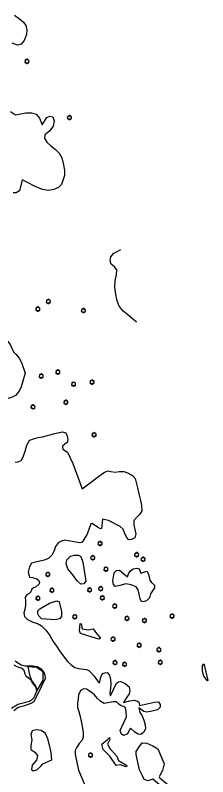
# Model space of a CAD drawing. Extents: x 3040896 to 3051146, y 687568 to 732976.
# Drawn here: x 3046367 to 3046614, y 712000 to 712978 of the extents above; entities that cross this region are included whole.
import ezdxf

# ---------------------------------------------------------------- set-up
doc = ezdxf.new("R2010")
doc.units = 0
for name, color, linetype in [('Exist Hydro Stream or Body of Water', 7, 'Continuous'), ('Exist Other Culture Area Outline', 7, 'Continuous'), ('Exist Vegetation Hedge Row', 7, 'Continuous'), ('Exist Vegetation Shrub CELL', 7, 'Continuous')]:
    doc.layers.add(name, color=color, linetype=linetype)

msp = doc.modelspace()

# ---------------------------------------------------------------- linework, layer by layer
at = {"layer": 'Exist Hydro Stream or Body of Water'}
for points in [[(3046365.04, 712143.67), (3046368.65, 712141.55), (3046372.06, 712140.42), (3046374.65, 712139.82), (3046377.24, 712137.81), (3046378.13, 712135.31), (3046378.8, 712132.48), (3046380.21, 712129.64), (3046383.51, 712127.2), (3046386.09, 712124.97), (3046388.34, 712120.86), (3046392.55, 712115.42)], [(3046392.55, 712115.42), (3046393.69, 712112.22), (3046394.08, 712109.82), (3046393.17, 712107.87), (3046392.01, 712104.39), (3046390.2, 712101.06), (3046387.62, 712098.37), (3046384.85, 712096.55), (3046370.01, 712092.76), (3046367.43, 712091.38), (3046361.76, 712087.59)]]:
    msp.add_lwpolyline(points, dxfattribs=at)
at = {"layer": 'Exist Other Culture Area Outline'}
for points in [[(3046473.99, 712176.67), (3046459.71, 712181.1), (3046450.43, 712184.09), (3046449.4, 712187.67), (3046450.08, 712197.07), (3046451.31, 712196.34), (3046452.83, 712189.94), (3046460.8, 712188.73), (3046466.88, 712190.17), (3046471.2, 712184.28), (3046475.99, 712178.23), (3046473.99, 712176.67)], [(3046394.92, 712111.02), (3046402.6, 712124.29), (3046402.37, 712134.8), (3046393.81, 712140.6), (3046383.03, 712141.48), (3046385.44, 712129.36), (3046388.58, 712122.36), (3046392.75, 712116.93), (3046394.92, 712111.02)], [(3046613.64, 712123.18), (3046609.12, 712129.22), (3046607.26, 712135.21), (3046607.07, 712143.06), (3046609.1, 712145.3), (3046609.68, 712142.07), (3046612.33, 712130.9), (3046614, 712123.84), (3046613.64, 712123.18)], [(3046496.15, 712014.78), (3046488.07, 712026.54), (3046479.7, 712035.33), (3046477.99, 712041.96), (3046485.24, 712047.89), (3046487.87, 712050.62), (3046488.09, 712048.18), (3046485.16, 712041.79), (3046488.78, 712035.96), (3046496.99, 712026.39), (3046499.37, 712020.94), (3046507.46, 712016.43), (3046510.51, 712014.32), (3046508.75, 712012.7), (3046501.67, 712015.6), (3046496.15, 712014.78)]]:
    msp.add_lwpolyline(points, dxfattribs=at)
at = {"layer": 'Exist Vegetation Hedge Row'}
for points in [[(3046365.92, 712977.9), (3046372.08, 712973.41), (3046377.14, 712969.18), (3046380.13, 712964.51), (3046381.49, 712959), (3046381.2, 712953.15), (3046378.27, 712945.36), (3046374.17, 712940.88), (3046369.58, 712939.53), (3046362.54, 712941.98)], [(3046360.5, 712854.37), (3046367, 712849.9), (3046371.47, 712850.79), (3046380.13, 712852.52), (3046387.57, 712852.47), (3046393.39, 712850.68), (3046397.63, 712845.77), (3046401.08, 712837.19), (3046407.26, 712846.47), (3046410.94, 712848.34), (3046414.78, 712847.6), (3046416.67, 712842.43), (3046415.46, 712835.29), (3046410.56, 712829.1), (3046404.66, 712824.24), (3046404.32, 712820.18), (3046407.1, 712814.89), (3046412.25, 712810.39), (3046418.38, 712805.41), (3046423.21, 712800.68), (3046426.33, 712794.81), (3046428.54, 712785.74), (3046430.13, 712779.01), (3046429.91, 712772.01), (3046426.06, 712760.37), (3046422.43, 712756.73), (3046416.4, 712754.29), (3046409.6, 712753), (3046401.85, 712754.16), (3046392.18, 712757.93), (3046382.47, 712763.07), (3046375.46, 712766.52), (3046372.27, 712752.31), (3046368.01, 712749.93), (3046363.97, 712749.72)], [(3046522.55, 712583.94), (3046511.22, 712593.15), (3046504.92, 712598.44), (3046499.58, 712605.15), (3046497.2, 712612.71), (3046495.69, 712619.65), (3046494.69, 712628.74), (3046495.06, 712637.43), (3046496.89, 712644.4), (3046497.36, 712651.17), (3046494.23, 712654.95), (3046489.93, 712658.3), (3046488.71, 712662.66), (3046489.42, 712667.54), (3046492.73, 712672.15), (3046502.33, 712677.04)], [(3046303.55, 712580.59), (3046304.8, 712581.83), (3046315.48, 712584.92), (3046330.32, 712590.69), (3046339.75, 712592.98), (3046344.41, 712593.38), (3046346.98, 712591.21), (3046348, 712586.99), (3046347.64, 712582.4), (3046345.75, 712577.44), (3046346.08, 712574.63), (3046347.88, 712570), (3046351.82, 712565.43), (3046360.33, 712555.33), (3046364.49, 712545.78), (3046367.99, 712542.11), (3046371.83, 712537.59), (3046374.56, 712531.89), (3046379.27, 712518.14)], [(3046379.27, 712518.14), (3046374.45, 712500.82), (3046371.59, 712495.21), (3046366.89, 712489.82), (3046361.89, 712486.98), (3046353.46, 712484.72), (3046349.18, 712483.67), (3046345.24, 712481.29), (3046341.58, 712477.24), (3046338.73, 712475.11), (3046335.46, 712474.36), (3046332.9, 712475.23), (3046331.33, 712477.52), (3046330.55, 712479.93), (3046329.82, 712482.4), (3046328.74, 712484.06), (3046326.77, 712485.05), (3046324.38, 712484.78), (3046321.44, 712484.06), (3046307.92, 712479.37)], [(3046366.47, 712403.9), (3046370.27, 712404.52), (3046374.1, 712406.13), (3046377.04, 712411.08), (3046379.42, 712418.26), (3046381.59, 712425.9), (3046384.14, 712430.69), (3046385.33, 712432.3), (3046390.11, 712434.16), (3046396.06, 712435.6), (3046401.88, 712436.39), (3046417.64, 712441.03), (3046426.74, 712443.06), (3046431.72, 712441.7), (3046433.37, 712437.37), (3046434.26, 712433.31), (3046433.48, 712429.3), (3046430.48, 712426.96), (3046427.2, 712424.42), (3046427.95, 712420.72), (3046433.65, 712417), (3046440.84, 712402.18), (3046452.77, 712369.61), (3046475.49, 712386.82), (3046481.2, 712391.21), (3046485.96, 712392.86), (3046489.02, 712392.24), (3046495.65, 712391), (3046500.06, 712392.04), (3046505.98, 712391.96), (3046512.25, 712390.11), (3046517.48, 712386.88), (3046520.64, 712383.08), (3046521.97, 712378.02), (3046523.6, 712371.17), (3046525.84, 712361.68), (3046527.43, 712355.01), (3046528.98, 712348.43), (3046529.21, 712341.72), (3046526.91, 712337.19), (3046522.99, 712333.57), (3046519.13, 712329.12), (3046518.84, 712323.61), (3046520.29, 712317.49), (3046521.58, 712311.94), (3046520.2, 712307.11), (3046515.98, 712304.81), (3046512.38, 712304.22), (3046509.45, 712307.9), (3046507.22, 712313.49), (3046505.46, 712317.94), (3046501.26, 712321.62), (3046486.54, 712328.95), (3046478.71, 712330.66), (3046477.68, 712318.93), (3046476.08, 712318.37), (3046472.25, 712320.68), (3046465.6, 712325.46), (3046463.63, 712324.8), (3046458.9, 712311.5), (3046452.72, 712301.2), (3046449.77, 712300.5), (3046444.41, 712301.47), (3046430.5, 712303.7), (3046426.2, 712302.68), (3046422.32, 712301.03), (3046418.37, 712295.94), (3046416.85, 712290.33), (3046413.58, 712284.46), (3046409.38, 712280.19), (3046403.61, 712278.28), (3046392.84, 712275.73), (3046387.72, 712274.26), (3046384.91, 712269.54), (3046383.45, 712262.87), (3046384.41, 712257.98), (3046384.87, 712256.4), (3046389.04, 712255.8), (3046394.58, 712254.35), (3046397.09, 712252.16), (3046397.73, 712249.57), (3046397.54, 712248.02), (3046392.5, 712243.45), (3046390.16, 712242.89), (3046388.08, 712240.86), (3046386.61, 712237.72), (3046384.39, 712235.56), (3046381.59, 712233.86), (3046379.59, 712230.54), (3046379.97, 712225.79), (3046379.76, 712220.36), (3046378.83, 712215.05), (3046377.58, 712210.56), (3046378.41, 712206), (3046382.3, 712201.89), (3046388.59, 712199.09), (3046395.3, 712196.92), (3046400.37, 712194.11), (3046406.02, 712188.23), (3046411.06, 712181.48), (3046415.5, 712174), (3046419.51, 712167.84), (3046423.64, 712161.81), (3046429.64, 712153.58), (3046433.71, 712148.12), (3046437.95, 712144.4), (3046443.16, 712140.54), (3046448.26, 712138.95), (3046458.15, 712137.64), (3046461.2, 712136.35), (3046464.71, 712133.17), (3046467.98, 712129.24), (3046470.91, 712124.8), (3046473.93, 712121.22), (3046474.75, 712120.21), (3046476.6, 712128.2), (3046478.63, 712132.73), (3046481.65, 712133.63), (3046484.7, 712133.78), (3046487.65, 712130.4), (3046488.9, 712125.18), (3046489.57, 712119.51), (3046488.91, 712113.98), (3046488.07, 712108), (3046488.61, 712104.65), (3046489.01, 712103.93), (3046496.53, 712120.37), (3046499.11, 712122.09), (3046502.45, 712122.46), (3046507.75, 712119.92), (3046512.96, 712115.48), (3046513.99, 712111.03), (3046512.94, 712106.57), (3046510.22, 712102.14), (3046505.93, 712095.51), (3046513.97, 712097.41), (3046519.91, 712098.6), (3046523.55, 712097.36), (3046525.3, 712095.88), (3046526.25, 712091.75), (3046530.13, 712092.4), (3046538.02, 712094.27), (3046545.62, 712096.07), (3046550.85, 712096.19), (3046552.8, 712092.91), (3046552.7, 712089.67), (3046549.22, 712085.96), (3046542.36, 712084.27), (3046535.87, 712082.87), (3046531.83, 712084.01), (3046525.49, 712088.54), (3046526.91, 712082.55), (3046529.25, 712079.18), (3046531.97, 712072.82), (3046533.41, 712066.77), (3046533.9, 712061.64), (3046531.36, 712056.86), (3046527.86, 712054.42), (3046524.58, 712054.77), (3046520.5, 712057.5), (3046514.6, 712062.63), (3046510.59, 712054.83), (3046505.87, 712053.01), (3046502.7, 712055.38), (3046501.66, 712059.4), (3046503.41, 712064.23), (3046509.7, 712076.91), (3046509.31, 712083.91), (3046508.19, 712088.62), (3046505.78, 712090.43), (3046502.91, 712091.4), (3046499.65, 712093.42), (3046496.56, 712096.42), (3046492.64, 712096.52), (3046480.76, 712094.24), (3046476.44, 712096.86), (3046472.33, 712100.74), (3046468.61, 712105.24), (3046464.03, 712108.89), (3046458.29, 712112.62), (3046454.5, 712113.01), (3046450.31, 712111.01), (3046447.72, 712105.39), (3046447.63, 712100.03), (3046446.69, 712094.62), (3046446.85, 712088.85), (3046448.42, 712083.76), (3046449.92, 712077.44), (3046451.32, 712071.52), (3046452.76, 712065.06), (3046454.03, 712056.94), (3046454.04, 712050.92), (3046452.44, 712047.03), (3046448.71, 712042.67), (3046445.8, 712038.33), (3046443.83, 712033.94), (3046443.61, 712028.99), (3046445.12, 712022.61), (3046448, 712008.53), (3046457.67, 711985.34)], [(3046453.52, 712275.83), (3046457.3, 712251.05), (3046454.91, 712247.85), (3046451.05, 712247.31), (3046446.42, 712251.61), (3046440.45, 712259.32), (3046434.14, 712266.89), (3046432.08, 712273.63), (3046432.73, 712278.65), (3046437.64, 712283.34), (3046442.97, 712284.76), (3046447.77, 712284.69), (3046451.07, 712283.04), (3046453.52, 712275.83)], [(3046535.63, 712263.9), (3046537.55, 712261.26), (3046538.55, 712256.88), (3046539.54, 712252.68), (3046541.91, 712249.36), (3046545.64, 712246.13), (3046545.73, 712242.59), (3046543.12, 712238.9), (3046540.26, 712234.98), (3046539.21, 712229.98), (3046535.37, 712226.1), (3046530.98, 712224.63), (3046528.57, 712225.51), (3046527.12, 712228.79), (3046525.75, 712234.61), (3046524.43, 712240.18), (3046521.9, 712243.97), (3046515.58, 712246.76), (3046508.59, 712247.63), (3046501.19, 712245.88), (3046495.18, 712244.54), (3046492.71, 712246.99), (3046491.84, 712251.53), (3046493.57, 712262.08), (3046496.71, 712265.06), (3046500.67, 712265.23), (3046506.07, 712260.5), (3046510.98, 712256.81), (3046512.27, 712260.7), (3046514.62, 712264.65), (3046518.29, 712266.96), (3046522.73, 712268.01), (3046525.95, 712266.94), (3046528.03, 712261.63), (3046535.63, 712263.9)], [(3046423.1, 712224.63), (3046426.01, 712212.33), (3046426, 712206.03), (3046423.37, 712203.04), (3046417.98, 712201.72), (3046400.55, 712203.09), (3046396.95, 712206.61), (3046395.78, 712209.43), (3046395.71, 712213.13), (3046398.31, 712215.69), (3046410.53, 712222.87), (3046419.89, 712226.04), (3046423.1, 712224.63)], [(3046365.03, 712085.3), (3046370.63, 712089.42), (3046379.13, 712091.52), (3046386.91, 712094.58), (3046391.11, 712096.81), (3046400.73, 712116.85), (3046405.67, 712126.54), (3046405.05, 712130.59), (3046403.22, 712135.02), (3046399.95, 712138.81), (3046395.26, 712141.11), (3046389.13, 712142.28), (3046379.48, 712142.08), (3046374.1, 712143.32), (3046370.93, 712145.5), (3046366.57, 712148.47)], [(3046412.22, 712034), (3046408.71, 712048.82), (3046405.57, 712055.57), (3046399.87, 712059.42), (3046393.81, 712060.26), (3046388.49, 712058.98), (3046386.84, 712054.34), (3046387.93, 712047.72), (3046386.53, 712040.22), (3046386.49, 712034.98), (3046392, 712031.79), (3046395.37, 712027.36), (3046394.12, 712021.59), (3046388.2, 712015.16), (3046387.68, 712009.52), (3046389.68, 712007.58), (3046394.61, 712009.01), (3046399.75, 712013.94), (3046402.16, 712016.53), (3046413.56, 712021.94), (3046412.22, 712034)], [(3046524.74, 712016.88), (3046521.97, 712028.56), (3046522.09, 712032.51), (3046525.13, 712037.19), (3046529.73, 712043.51), (3046535.8, 712043.08), (3046543.63, 712039.92), (3046549.74, 712035.88), (3046552.47, 712029.95), (3046558.11, 712016.84)], [(3046526.44, 712009.07), (3046524.74, 712016.88)], [(3046558.11, 712016.84), (3046555.67, 712008.24), (3046552.38, 712001.67)], [(3046530.04, 712001.35), (3046526.44, 712009.07)], [(3046552.38, 712001.67), (3046551.35, 712000.13), (3046551.78, 711999.14), (3046563.9, 711988.74), (3046568.32, 711983.54), (3046563.27, 711974.19), (3046557.92, 711969.9), (3046558.16, 711973), (3046560.82, 711979.57), (3046559.83, 711986.1), (3046549.71, 711991.5), (3046543.52, 711997.24), (3046537.02, 711995), (3046532.47, 711996.43), (3046530.04, 712001.35)]]:
    msp.add_lwpolyline(points, dxfattribs=at)
at = {"layer": 'Exist Vegetation Shrub CELL'}
for p, q in [((3046381.75, 712918.49), (3046381.75, 712918.49)), ((3046436.29, 712846.34), (3046436.29, 712846.34)), ((3046409.21, 712610.25), (3046409.21, 712610.25)), ((3046395.77, 712600.51), (3046395.77, 712600.51)), ((3046454.24, 712598.58), (3046454.24, 712598.58)), ((3046400.1, 712514.51), (3046400.1, 712514.51)), ((3046421.46, 712519.62), (3046421.46, 712519.62)), ((3046441.67, 712504.12), (3046441.67, 712504.12)), ((3046465.34, 712506.63), (3046465.34, 712506.63)), ((3046389.46, 712474.84), (3046389.46, 712474.84)), ((3046431.63, 712480.78), (3046431.63, 712480.78)), ((3046468.01, 712439.04), (3046468.01, 712439.04)), ((3046475.61, 712299.5), (3046475.61, 712299.5)), ((3046466.26, 712281.2), (3046466.26, 712281.2)), ((3046522.65, 712285.06), (3046522.65, 712285.06)), ((3046530.9, 712279.26), (3046530.9, 712279.26)), ((3046408.53, 712259.74), (3046408.53, 712259.74)), ((3046483.18, 712266.55), (3046483.18, 712266.55)), ((3046413.76, 712239.49), (3046413.76, 712239.49)), ((3046462.16, 712239.9), (3046462.16, 712239.9)), ((3046476.42, 712241.55), (3046476.42, 712241.55)), ((3046478.56, 712229.71), (3046478.56, 712229.71)), ((3046395.76, 712229.16), (3046395.76, 712229.16)), ((3046494.51, 712219.12), (3046494.51, 712219.12)), ((3046443.12, 712205.36), (3046443.12, 712205.36)), ((3046510.25, 712203.3), (3046510.25, 712203.3)), ((3046532.56, 712200.62), (3046532.56, 712200.62)), ((3046568.13, 712206.24), (3046568.13, 712206.24)), ((3046492.4, 712176.69), (3046492.4, 712176.69)), ((3046525.88, 712168.92), (3046525.88, 712168.92)), ((3046551.19, 712163.09), (3046551.19, 712163.09)), ((3046494.82, 712146.63), (3046494.82, 712146.63)), ((3046507.12, 712144.42), (3046507.12, 712144.42)), ((3046552.98, 712146.95), (3046552.98, 712146.95)), ((3046463.4, 712027.77), (3046463.4, 712027.77))]:
    msp.add_line(p, q, dxfattribs=at)
for centre, radius, start, end in [((3046379.95, 712917.79), 0.955, 95.10992, 327.95341), ((3046380.26, 712919.62), 0.968, 35.89076, 245.42165), ((3046381.62, 712916.81), 0.984, 151.27966, 21.38702), ((3046381.97, 712920.53), 0.99, 334.83907, 200.47174), ((3046383.38, 712917.56), 0.937, 204.99133, 73.46012), ((3046383.42, 712919.36), 0.929, 284.45672, 126.08612), ((3046434.49, 712845.63), 0.955, 95.10992, 327.95341), ((3046434.8, 712847.46), 0.968, 35.89076, 245.42165), ((3046436.52, 712848.38), 0.99, 334.83907, 200.47174), ((3046437.92, 712845.41), 0.937, 204.99133, 73.46012), ((3046437.96, 712847.2), 0.929, 284.45672, 126.08612), ((3046436.16, 712844.65), 0.984, 151.27966, 21.38702), ((3046407.73, 712611.38), 0.968, 35.89076, 245.42165), ((3046409.44, 712612.29), 0.99, 334.83907, 200.47174), ((3046410.88, 712611.12), 0.929, 284.45672, 126.08612), ((3046394.29, 712601.64), 0.968, 35.89076, 245.42165), ((3046396, 712602.55), 0.99, 334.83907, 200.47174), ((3046397.45, 712601.38), 0.929, 284.45672, 126.08612), ((3046407.41, 712609.55), 0.955, 95.10992, 327.95341), ((3046409.08, 712608.57), 0.984, 151.27966, 21.38702), ((3046410.85, 712609.32), 0.937, 204.99133, 73.46012), ((3046454.47, 712600.62), 0.99, 334.83907, 200.47174), ((3046393.97, 712599.81), 0.955, 95.10992, 327.95341), ((3046395.65, 712598.83), 0.984, 151.27966, 21.38702), ((3046397.41, 712599.58), 0.937, 204.99133, 73.46012), ((3046452.44, 712597.88), 0.955, 95.10992, 327.95341), ((3046452.75, 712599.71), 0.968, 35.89076, 245.42165), ((3046454.11, 712596.9), 0.984, 151.27966, 21.38702), ((3046455.87, 712597.65), 0.937, 204.99133, 73.46012), ((3046455.91, 712599.45), 0.929, 284.45672, 126.08612), ((3046398.3, 712513.81), 0.955, 95.10992, 327.95341), ((3046398.62, 712515.64), 0.968, 35.89076, 245.42165), ((3046399.98, 712512.83), 0.984, 151.27966, 21.38702), ((3046400.33, 712516.55), 0.99, 334.83907, 200.47174), ((3046401.74, 712513.58), 0.937, 204.99133, 73.46012), ((3046401.78, 712515.38), 0.929, 284.45672, 126.08612), ((3046419.66, 712518.92), 0.955, 95.10992, 327.95341), ((3046419.97, 712520.75), 0.968, 35.89076, 245.42165), ((3046421.33, 712517.94), 0.984, 151.27966, 21.38702), ((3046421.69, 712521.66), 0.99, 334.83907, 200.47174), ((3046423.09, 712518.69), 0.937, 204.99133, 73.46012), ((3046423.13, 712520.49), 0.929, 284.45672, 126.08612), ((3046439.87, 712503.42), 0.955, 95.10992, 327.95341), ((3046440.19, 712505.25), 0.968, 35.89076, 245.42165), ((3046441.9, 712506.16), 0.99, 334.83907, 200.47174), ((3046443.3, 712503.19), 0.937, 204.99133, 73.46012), ((3046443.34, 712504.99), 0.929, 284.45672, 126.08612), ((3046463.53, 712505.93), 0.955, 95.10992, 327.95341), ((3046463.85, 712507.76), 0.968, 35.89076, 245.42165), ((3046465.21, 712504.95), 0.984, 151.27966, 21.38702), ((3046465.56, 712508.67), 0.99, 334.83907, 200.47174), ((3046466.97, 712505.7), 0.937, 204.99133, 73.46012), ((3046467.01, 712507.5), 0.929, 284.45672, 126.08612), ((3046441.54, 712502.44), 0.984, 151.27966, 21.38702), ((3046431.86, 712482.82), 0.99, 334.83907, 200.47174), ((3046387.66, 712474.13), 0.955, 95.10992, 327.95341), ((3046387.97, 712475.96), 0.968, 35.89076, 245.42165), ((3046389.68, 712476.88), 0.99, 334.83907, 200.47174), ((3046391.09, 712473.91), 0.937, 204.99133, 73.46012), ((3046391.13, 712475.7), 0.929, 284.45672, 126.08612), ((3046429.83, 712480.07), 0.955, 95.10992, 327.95341), ((3046430.14, 712481.91), 0.968, 35.89076, 245.42165), ((3046431.5, 712479.1), 0.984, 151.27966, 21.38702), ((3046433.26, 712479.85), 0.937, 204.99133, 73.46012), ((3046433.3, 712481.65), 0.929, 284.45672, 126.08612), ((3046389.33, 712473.15), 0.984, 151.27966, 21.38702), ((3046466.21, 712438.34), 0.955, 95.10992, 327.95341), ((3046466.53, 712440.17), 0.968, 35.89076, 245.42165), ((3046467.88, 712437.36), 0.984, 151.27966, 21.38702), ((3046468.24, 712441.08), 0.99, 334.83907, 200.47174), ((3046469.65, 712438.11), 0.937, 204.99133, 73.46012), ((3046469.68, 712439.91), 0.929, 284.45672, 126.08612), ((3046473.81, 712298.79), 0.955, 95.10992, 327.95341), ((3046474.13, 712300.63), 0.968, 35.89076, 245.42165), ((3046475.49, 712297.81), 0.984, 151.27966, 21.38702), ((3046475.84, 712301.54), 0.99, 334.83907, 200.47174), ((3046477.25, 712298.57), 0.937, 204.99133, 73.46012), ((3046477.29, 712300.37), 0.929, 284.45672, 126.08612), ((3046522.88, 712287.1), 0.99, 334.83907, 200.47174), ((3046464.46, 712280.5), 0.955, 95.10992, 327.95341), ((3046464.78, 712282.33), 0.968, 35.89076, 245.42165), ((3046466.14, 712279.52), 0.984, 151.27966, 21.38702), ((3046466.49, 712283.24), 0.99, 334.83907, 200.47174), ((3046467.9, 712280.27), 0.937, 204.99133, 73.46012), ((3046467.94, 712282.07), 0.929, 284.45672, 126.08612), ((3046520.85, 712284.36), 0.955, 95.10992, 327.95341), ((3046521.17, 712286.19), 0.968, 35.89076, 245.42165), ((3046522.52, 712283.38), 0.984, 151.27966, 21.38702), ((3046524.29, 712284.13), 0.937, 204.99133, 73.46012), ((3046524.32, 712285.93), 0.929, 284.45672, 126.08612), ((3046529.1, 712278.55), 0.955, 95.10992, 327.95341), ((3046529.41, 712280.38), 0.968, 35.89076, 245.42165), ((3046531.12, 712281.3), 0.99, 334.83907, 200.47174), ((3046532.53, 712278.33), 0.937, 204.99133, 73.46012), ((3046532.57, 712280.12), 0.929, 284.45672, 126.08612), ((3046481.7, 712267.68), 0.968, 35.89076, 245.42165), ((3046483.41, 712268.59), 0.99, 334.83907, 200.47174), ((3046530.77, 712277.57), 0.984, 151.27966, 21.38702), ((3046406.73, 712259.03), 0.955, 95.10992, 327.95341), ((3046407.05, 712260.86), 0.968, 35.89076, 245.42165), ((3046408.76, 712261.78), 0.99, 334.83907, 200.47174), ((3046410.17, 712258.81), 0.937, 204.99133, 73.46012), ((3046410.21, 712260.61), 0.929, 284.45672, 126.08612), ((3046481.38, 712265.85), 0.955, 95.10992, 327.95341), ((3046483.05, 712264.87), 0.984, 151.27966, 21.38702), ((3046484.82, 712265.62), 0.937, 204.99133, 73.46012), ((3046484.85, 712267.42), 0.929, 284.45672, 126.08612), ((3046408.41, 712258.05), 0.984, 151.27966, 21.38702), ((3046411.96, 712238.79), 0.955, 95.10992, 327.95341), ((3046412.28, 712240.62), 0.968, 35.89076, 245.42165), ((3046413.99, 712241.53), 0.99, 334.83907, 200.47174), ((3046415.4, 712238.56), 0.937, 204.99133, 73.46012), ((3046415.43, 712240.36), 0.929, 284.45672, 126.08612), ((3046460.36, 712239.2), 0.955, 95.10992, 327.95341), ((3046460.68, 712241.03), 0.968, 35.89076, 245.42165), ((3046462.39, 712241.94), 0.99, 334.83907, 200.47174), ((3046463.8, 712238.97), 0.937, 204.99133, 73.46012), ((3046463.83, 712240.77), 0.929, 284.45672, 126.08612), ((3046474.62, 712240.85), 0.955, 95.10992, 327.95341), ((3046474.94, 712242.68), 0.968, 35.89076, 245.42165), ((3046476.29, 712239.87), 0.984, 151.27966, 21.38702), ((3046476.65, 712243.59), 0.99, 334.83907, 200.47174), ((3046478.06, 712240.62), 0.937, 204.99133, 73.46012), ((3046478.09, 712242.42), 0.929, 284.45672, 126.08612), ((3046393.96, 712228.45), 0.955, 95.10992, 327.95341), ((3046394.28, 712230.28), 0.968, 35.89076, 245.42165), ((3046395.99, 712231.2), 0.99, 334.83907, 200.47174), ((3046397.44, 712230.03), 0.929, 284.45672, 126.08612), ((3046413.63, 712237.81), 0.984, 151.27966, 21.38702), ((3046462.03, 712238.22), 0.984, 151.27966, 21.38702), ((3046476.76, 712229.01), 0.955, 95.10992, 327.95341), ((3046477.07, 712230.84), 0.968, 35.89076, 245.42165), ((3046478.78, 712231.75), 0.99, 334.83907, 200.47174), ((3046480.19, 712228.78), 0.937, 204.99133, 73.46012), ((3046480.23, 712230.58), 0.929, 284.45672, 126.08612), ((3046395.64, 712227.47), 0.984, 151.27966, 21.38702), ((3046397.4, 712228.23), 0.937, 204.99133, 73.46012), ((3046478.43, 712228.03), 0.984, 151.27966, 21.38702), ((3046493.03, 712220.25), 0.968, 35.89076, 245.42165), ((3046494.74, 712221.16), 0.99, 334.83907, 200.47174), ((3046496.18, 712219.99), 0.929, 284.45672, 126.08612), ((3046492.71, 712218.42), 0.955, 95.10992, 327.95341), ((3046494.38, 712217.44), 0.984, 151.27966, 21.38702), ((3046496.15, 712218.19), 0.937, 204.99133, 73.46012), ((3046441.32, 712204.65), 0.955, 95.10992, 327.95341), ((3046441.64, 712206.48), 0.968, 35.89076, 245.42165), ((3046443, 712203.67), 0.984, 151.27966, 21.38702), ((3046443.35, 712207.4), 0.99, 334.83907, 200.47174), ((3046444.76, 712204.43), 0.937, 204.99133, 73.46012), ((3046444.8, 712206.23), 0.929, 284.45672, 126.08612), ((3046508.45, 712202.59), 0.955, 95.10992, 327.95341), ((3046508.77, 712204.42), 0.968, 35.89076, 245.42165), ((3046510.12, 712201.61), 0.984, 151.27966, 21.38702), ((3046510.48, 712205.34), 0.99, 334.83907, 200.47174), ((3046511.89, 712202.37), 0.937, 204.99133, 73.46012), ((3046511.92, 712204.17), 0.929, 284.45672, 126.08612), ((3046530.75, 712199.91), 0.955, 95.10992, 327.95341), ((3046531.07, 712201.74), 0.968, 35.89076, 245.42165), ((3046532.78, 712202.66), 0.99, 334.83907, 200.47174), ((3046534.19, 712199.69), 0.937, 204.99133, 73.46012), ((3046534.23, 712201.49), 0.929, 284.45672, 126.08612), ((3046566.33, 712205.54), 0.955, 95.10992, 327.95341), ((3046566.65, 712207.37), 0.968, 35.89076, 245.42165), ((3046568.01, 712204.56), 0.984, 151.27966, 21.38702), ((3046568.36, 712208.28), 0.99, 334.83907, 200.47174), ((3046569.77, 712205.31), 0.937, 204.99133, 73.46012), ((3046569.81, 712207.11), 0.929, 284.45672, 126.08612), ((3046532.43, 712198.93), 0.984, 151.27966, 21.38702), ((3046490.6, 712175.99), 0.955, 95.10992, 327.95341), ((3046490.91, 712177.82), 0.968, 35.89076, 245.42165), ((3046492.27, 712175.01), 0.984, 151.27966, 21.38702), ((3046492.63, 712178.73), 0.99, 334.83907, 200.47174), ((3046494.03, 712175.76), 0.937, 204.99133, 73.46012), ((3046494.07, 712177.56), 0.929, 284.45672, 126.08612), ((3046524.4, 712170.04), 0.968, 35.89076, 245.42165), ((3046526.11, 712170.96), 0.99, 334.83907, 200.47174), ((3046527.55, 712169.79), 0.929, 284.45672, 126.08612), ((3046524.08, 712168.21), 0.955, 95.10992, 327.95341), ((3046525.75, 712167.23), 0.984, 151.27966, 21.38702), ((3046527.52, 712167.99), 0.937, 204.99133, 73.46012), ((3046549.39, 712162.38), 0.955, 95.10992, 327.95341), ((3046549.71, 712164.21), 0.968, 35.89076, 245.42165), ((3046551.07, 712161.4), 0.984, 151.27966, 21.38702), ((3046551.42, 712165.13), 0.99, 334.83907, 200.47174), ((3046552.83, 712162.16), 0.937, 204.99133, 73.46012), ((3046552.87, 712163.96), 0.929, 284.45672, 126.08612), ((3046493.02, 712145.93), 0.955, 95.10992, 327.95341), ((3046493.34, 712147.76), 0.968, 35.89076, 245.42165), ((3046494.69, 712144.95), 0.984, 151.27966, 21.38702), ((3046495.05, 712148.67), 0.99, 334.83907, 200.47174), ((3046496.46, 712145.7), 0.937, 204.99133, 73.46012), ((3046496.49, 712147.5), 0.929, 284.45672, 126.08612), ((3046505.32, 712143.72), 0.955, 95.10992, 327.95341), ((3046505.64, 712145.55), 0.968, 35.89076, 245.42165), ((3046506.99, 712142.74), 0.984, 151.27966, 21.38702), ((3046507.35, 712146.46), 0.99, 334.83907, 200.47174), ((3046508.75, 712143.49), 0.937, 204.99133, 73.46012), ((3046508.79, 712145.29), 0.929, 284.45672, 126.08612), ((3046551.18, 712146.24), 0.955, 95.10992, 327.95341), ((3046551.49, 712148.07), 0.968, 35.89076, 245.42165), ((3046552.85, 712145.26), 0.984, 151.27966, 21.38702), ((3046553.2, 712148.99), 0.99, 334.83907, 200.47174), ((3046554.61, 712146.02), 0.937, 204.99133, 73.46012), ((3046554.65, 712147.82), 0.929, 284.45672, 126.08612), ((3046461.6, 712027.07), 0.955, 95.10992, 327.95341), ((3046461.92, 712028.9), 0.968, 35.89076, 245.42165), ((3046463.27, 712026.09), 0.984, 151.27966, 21.38702), ((3046463.63, 712029.81), 0.99, 334.83907, 200.47174), ((3046465.03, 712026.84), 0.937, 204.99133, 73.46012), ((3046465.07, 712028.64), 0.929, 284.45672, 126.08612)]:
    msp.add_arc(centre, radius, start, end, dxfattribs=at)

doc.saveas('drawing.dxf')
